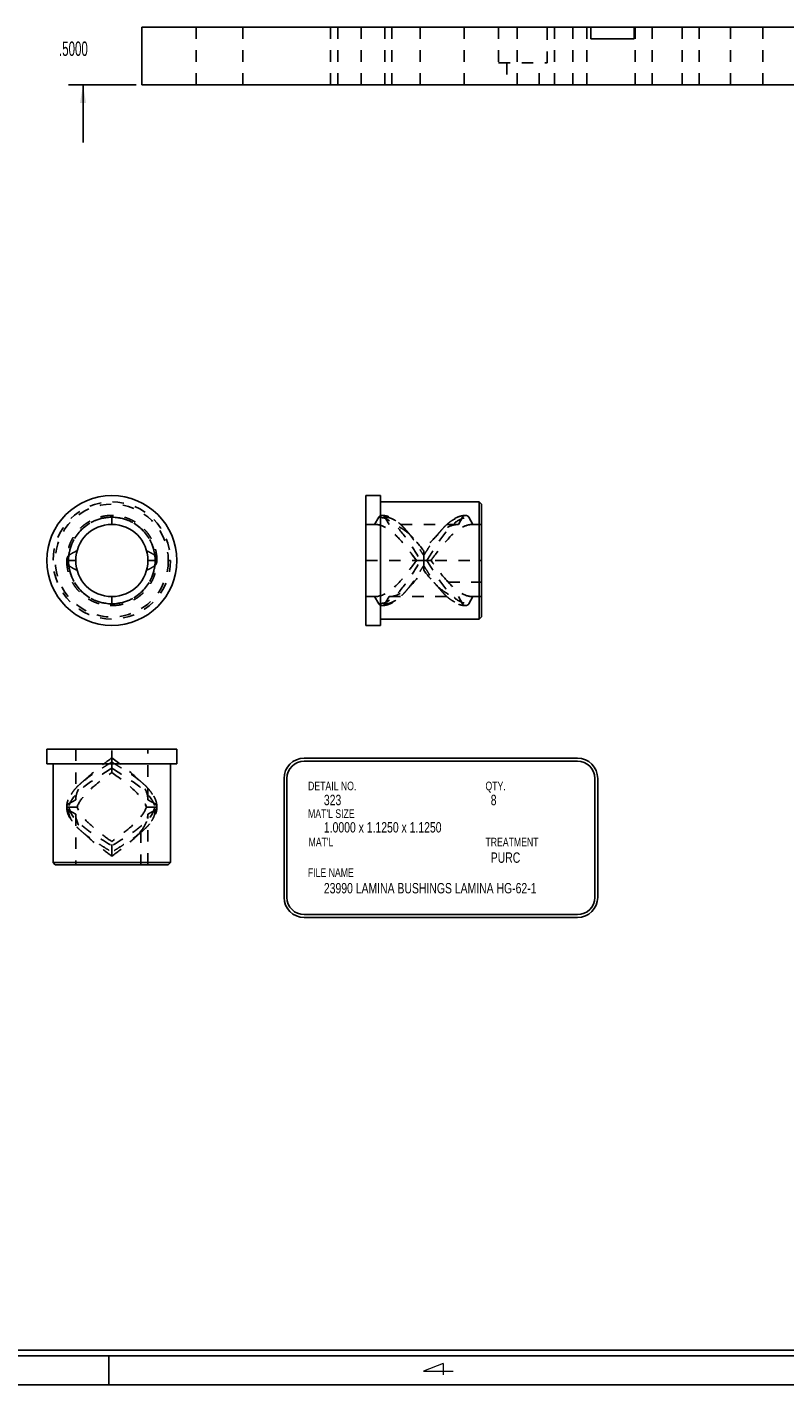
# Model space of a CAD drawing. Header units: inches. Extents: x 220 to 877, y 4 to 174.
# Tile 485 of 656: x 519 to 525, y 63 to 75. Entities that reach past the tile are written whole.
import ezdxf

# ---------------------------------------------------------------- set-up
doc = ezdxf.new("R2010")
doc.units = ezdxf.units.IN
doc.header["$LTSCALE"] = 0.5
doc.header["$MEASUREMENT"] = 0
doc.linetypes.add('HIDDEN', pattern=[0.225, 0.15, -0.075])
for name, color, linetype in [('SID-M-D', 42, 'Continuous'), ('SID-M-H', 4, 'HIDDEN'), ('SID-M-S', 105, 'Continuous')]:
    doc.layers.add(name, color=color, linetype=linetype)
doc.styles.add('R', font='ROMAND.SHX')
doc.styles.add('SLDTEXTSTYLE0', font='TXT', dxfattribs={"width": 0.595745})

# ---------------------------------------------------------------- blocks, each defined once
blk = doc.blocks.new('*U9')
at = {"layer": 'SID-M-S'}
for p, q in [((-34, -0.25), (0, -0.25)), ((-34, -0.3), (0, -0.3)), ((-23, -0.3), (-23, -0.55)), ((-34, -0.55), (0, -0.55))]:
    blk.add_line(p, q, dxfattribs=at)
at = {"layer": 'SID-M-D', "style": 'R', "width": 4}
blk.add_text('4', height=0.1, dxfattribs=at).set_placement((-20.327, -0.464))

msp = doc.modelspace()

# ---------------------------------------------------------------- linework, layer by layer
at = {"layer": 'SID-M-D'}
for p, q in [((519.64731, 74.01522), (519.06278, 74.01522)), ((519.18778, 74.01522), (519.18778, 73.51522)), ((521.10368, 68.18108), (523.46966, 68.18108)), ((521.10368, 68.15608), (523.46966, 68.15608)), ((520.92868, 68.00608), (520.92868, 66.97556)), ((520.95368, 68.00608), (520.95368, 66.97556)), ((523.61966, 68.00608), (523.61966, 66.97556)), ((523.64466, 68.00608), (523.64466, 66.97556)), ((521.10368, 66.82556), (523.46966, 66.82556)), ((521.10368, 66.80056), (523.46966, 66.80056))]:
    msp.add_line(p, q, dxfattribs=at)
for centre, radius, start, end in [((521.10368, 68.00608), 0.175, 90, 180), ((521.10368, 68.00608), 0.15, 90, 180), ((523.46966, 68.00608), 0.175, 0, 90), ((523.46966, 68.00608), 0.15, 0, 90), ((521.10368, 66.97556), 0.175, 180, 270), ((521.10368, 66.97556), 0.15, 180, 270), ((523.46966, 66.97556), 0.15, 270, 0), ((523.46966, 66.97556), 0.175, 270, 0)]:
    msp.add_arc(centre, radius, start, end, dxfattribs=at)
msp.add_solid([(519.18778, 74.01522), (519.16178, 73.85922), (519.21378, 73.85922)], dxfattribs=at)
at = {"layer": 'SID-M-H'}
for p, q in [((520.16619, 74.51522), (520.16619, 74.01522)), ((520.16631, 74.51522), (520.16631, 74.01522)), ((520.57231, 74.01522), (520.57231, 74.51522)), ((520.57244, 74.01522), (520.57244, 74.51522)), ((521.33181, 74.51522), (521.33181, 74.01522)), ((521.39431, 74.51522), (521.39431, 74.01522)), ((521.59731, 74.51522), (521.59731, 74.01522)), ((521.80031, 74.01522), (521.80031, 74.51522)), ((521.86281, 74.01522), (521.86281, 74.51522)), ((522.10731, 74.51522), (522.10731, 74.01522)), ((522.48731, 74.01522), (522.48731, 74.51522)), ((522.78631, 74.51522), (522.78631, 74.20522)), ((522.94731, 74.01522), (522.94731, 74.51522)), ((523.20831, 74.20522), (523.20831, 74.51522)), ((523.26931, 74.51522), (523.26931, 74.01522)), ((523.42856, 74.51522), (523.42856, 74.01522)), ((523.55031, 74.01522), (523.55031, 74.51522)), ((523.96931, 74.51522), (523.96931, 74.01522)), ((524.11606, 74.01522), (524.11606, 74.51522)), ((524.37531, 74.01522), (524.37531, 74.51522)), ((524.52231, 74.51522), (524.52231, 74.01522)), ((524.79431, 74.51522), (524.79431, 74.01522)), ((525.07531, 74.01522), (525.07531, 74.51522)), ((522.78631, 74.20522), (523.20831, 74.20522)), ((522.85681, 74.20522), (522.85681, 74.01522)), ((523.13781, 74.01522), (523.13781, 74.20522)), ((519.43726, 70.28469), (519.43726, 70.20669)), ((521.7483, 70.26913), (521.71225, 70.20669)), ((521.83825, 70.20669), (521.8022, 70.26913)), ((522.47408, 70.26913), (522.43803, 70.20669)), ((522.56403, 70.20669), (522.52798, 70.26913)), ((521.71225, 70.20669), (521.63814, 70.20669)), ((522.43803, 70.20669), (521.83825, 70.20669)), ((522.63814, 70.20669), (522.56403, 70.20669)), ((522.04529, 70.08895), (522.0482, 70.08577)), ((522.22829, 70.08602), (522.23763, 70.09618)), ((518.87476, 69.89404), (518.87476, 69.89404)), ((518.92906, 69.89404), (518.92906, 69.89404)), ((519.12472, 69.89403), (519.0623, 69.89403)), ((519.7498, 69.89404), (519.81222, 69.89404)), ((519.92646, 69.89404), (519.94546, 69.89404)), ((521.63814, 69.89404), (522.61914, 69.89404)), ((522.07514, 69.89403), (522.04241, 69.93816)), ((522.07514, 69.89404), (522.11119, 69.89404)), ((522.07514, 69.89403), (522.11119, 69.89403)), ((522.20114, 69.89404), (522.16509, 69.89404)), ((522.20114, 69.89403), (522.16509, 69.89403)), ((522.20653, 69.90131), (522.20114, 69.89404)), ((522.20114, 69.89403), (522.2077, 69.88518)), ((519.68761, 69.70675), (519.68761, 69.70675)), ((522.04815, 69.70224), (522.04529, 69.69912)), ((522.34042, 69.71704), (522.36155, 69.69443)), ((522.34952, 69.70675), (522.63814, 69.70675)), ((519.43726, 69.50339), (519.43726, 69.58139)), ((521.63814, 69.58139), (521.71225, 69.58139)), ((521.7483, 69.51895), (521.71225, 69.58139)), ((521.83825, 69.58139), (521.8022, 69.51895)), ((521.83825, 69.58139), (522.43803, 69.58139)), ((522.47408, 69.51895), (522.43803, 69.58139)), ((522.56403, 69.58139), (522.52798, 69.51895)), ((522.56403, 69.58139), (522.63814, 69.58139)), ((519.12461, 68.2581), (519.12461, 67.8211)), ((519.43726, 68.14794), (519.43726, 68.2581)), ((519.74991, 67.8211), (519.74991, 68.2581)), ((519.43726, 68.05799), (519.43726, 68.14794)), ((519.62862, 68.03133), (519.64061, 68.0201)), ((519.63632, 68.02476), (519.62891, 68.03164)), ((519.0471, 67.7637), (519.04686, 67.75782)), ((519.12472, 67.8211), (519.0623, 67.78505)), ((519.73836, 67.7581), (519.72971, 67.77697)), ((519.7498, 67.8211), (519.81222, 67.78505)), ((519.82754, 67.75815), (519.82761, 67.76222)), ((519.04699, 67.75804), (519.0469, 67.75368)), ((519.12472, 67.6951), (519.0623, 67.73115)), ((519.12461, 67.6951), (519.12461, 67.2581)), ((519.7498, 67.6951), (519.74656, 67.66163)), ((519.7498, 67.6951), (519.81222, 67.73115)), ((519.74991, 67.2581), (519.74991, 67.6951)), ((519.69385, 67.55511), (519.67657, 67.5342)), ((519.68761, 67.54672), (519.68761, 67.2581)), ((519.43726, 67.33221), (519.43726, 67.45821)), ((519.63145, 67.48722), (519.62992, 67.48582))]:
    msp.add_line(p, q, dxfattribs=at)
for radius in [0.5082, 0.4892]:
    msp.add_circle((519.43726, 69.89404), radius, dxfattribs=at)
for centre, start, end in [((521.77525, 70.25357), 30, 150), ((522.50103, 70.25357), 30, 150), ((521.77525, 69.53451), 210, 330), ((522.50103, 69.53451), 210, 330)]:
    msp.add_arc(centre, 0.03112, start, end, dxfattribs=at)
for points, knots in [([(519.43726, 70.28469), (519.42242, 70.28418), (519.3938, 70.28322), (519.353, 70.276), (519.31619, 70.26591), (519.28348, 70.25354), (519.25483, 70.23985), (519.23011, 70.22559), (519.20912, 70.21142), (519.19137, 70.19776), (519.1758, 70.18438), (519.16146, 70.17075), (519.14774, 70.15633), (519.13023, 70.13596), (519.11008, 70.10854), (519.08926, 70.07302), (519.07225, 70.03521), (519.05937, 69.9957), (519.05097, 69.95505), (519.04686, 69.92099), (519.04719, 69.90064), (519.04729, 69.89412)], [0, 0, 0, 0, 0.07257934, 0.13995719, 0.20212744, 0.25907596, 0.3107963, 0.35729217, 0.39857366, 0.434649, 0.4668095, 0.49897489, 0.53141368, 0.56412367, 0.63032986, 0.69757668, 0.7651911, 0.83281253, 0.90045738, 0.96811237, 1, 1, 1, 1]), ([(519.0623, 69.89404), (519.06227, 69.91859), (519.07169, 70.01675), (519.14422, 70.15231), (519.28998, 70.2496), (519.38816, 70.26912), (519.43726, 70.26913)], [0.5, 0.5, 0.5, 0.5, 0.5625, 0.75, 0.875, 1, 1, 1, 1]), ([(519.43726, 70.26913), (519.36361, 70.26912), (519.21649, 70.22446), (519.08639, 70.06593), (519.06237, 69.94312), (519.0623, 69.89403)], [0, 0, 0, 0, 0.1875, 0.375, 0.5, 0.5, 0.5, 0.5]), ([(519.06478, 69.93769), (519.06593, 69.94758), (519.07887, 70.03017), (519.14422, 70.15231), (519.28998, 70.2496), (519.38816, 70.26912), (519.43726, 70.26913)], [0.53713249, 0.53713249, 0.53713249, 0.53713249, 0.5625, 0.75, 0.875, 1, 1, 1, 1]), ([(519.43726, 70.26913), (519.36361, 70.26912), (519.21649, 70.22446), (519.09605, 70.0777), (519.06888, 69.97197), (519.06488, 69.93769)], [0, 0, 0, 0, 0.1875, 0.375, 0.46286751, 0.46286751, 0.46286751, 0.46286751]), ([(519.82723, 69.8942), (519.82732, 69.90142), (519.82756, 69.92247), (519.82322, 69.9572), (519.81462, 69.99765), (519.80183, 70.03624), (519.78564, 70.07208), (519.76918, 70.10055), (519.75397, 70.12282), (519.73997, 70.14109), (519.72292, 70.16079), (519.70114, 70.1826), (519.67556, 70.2042), (519.64637, 70.22464), (519.61397, 70.24309), (519.58014, 70.25811), (519.54582, 70.26967), (519.51191, 70.27789), (519.47543, 70.28356), (519.4502, 70.2843), (519.43726, 70.28469)], [0, 0, 0, 0, 0.03528675, 0.10295712, 0.17061537, 0.23744144, 0.30150342, 0.3627397, 0.39813062, 0.43335341, 0.47531689, 0.52552543, 0.58396521, 0.6389538, 0.69967233, 0.76613976, 0.81977211, 0.87663144, 0.93670771, 1, 1, 1, 1]), ([(519.81222, 69.89404), (519.81226, 69.91859), (519.80284, 70.01675), (519.73031, 70.15231), (519.58454, 70.2496), (519.48636, 70.26912), (519.43726, 70.26913)], [0.5, 0.5, 0.5, 0.5, 0.5625, 0.75, 0.875, 1, 1, 1, 1]), ([(519.80974, 69.93769), (519.8086, 69.94758), (519.79566, 70.03017), (519.73031, 70.15231), (519.58454, 70.2496), (519.48636, 70.26912), (519.43726, 70.26913)], [0.53713249, 0.53713249, 0.53713249, 0.53713249, 0.5625, 0.75, 0.875, 1, 1, 1, 1]), ([(519.43726, 70.26913), (519.51091, 70.26912), (519.65803, 70.22446), (519.77847, 70.0777), (519.80564, 69.97197), (519.80965, 69.93769)], [0, 0, 0, 0, 0.1875, 0.375, 0.46286751, 0.46286751, 0.46286751, 0.46286751]), ([(519.43726, 70.26913), (519.51091, 70.26912), (519.65803, 70.22446), (519.78814, 70.06593), (519.81216, 69.94312), (519.81222, 69.89403)], [0, 0, 0, 0, 0.1875, 0.375, 0.5, 0.5, 0.5, 0.5]), ([(521.7483, 70.26913), (521.79366, 70.26912), (521.88438, 70.22446), (522.00534, 70.06593), (522.08095, 69.94312), (522.11119, 69.89403)], [0, 0, 0, 0, 0.1875, 0.375, 0.5, 0.5, 0.5, 0.5]), ([(521.99094, 70.15068), (521.98497, 70.15756), (521.97267, 70.17175), (521.95393, 70.19125), (521.93457, 70.20994), (521.91535, 70.22672), (521.8971, 70.24076), (521.87987, 70.25221), (521.86452, 70.26096), (521.85001, 70.26799), (521.83854, 70.27265), (521.82856, 70.2761), (521.8192, 70.2789), (521.80716, 70.28173), (521.79219, 70.28415), (521.78122, 70.2845), (521.77525, 70.28469)], [0, 0, 0, 0, 0.0808557, 0.16678674, 0.25741601, 0.35250769, 0.44480579, 0.52528318, 0.60131106, 0.66387867, 0.7265067, 0.75764585, 0.79857625, 0.8525986, 0.91974096, 1, 1, 1, 1]), ([(521.8022, 70.26913), (521.81265, 70.26844), (521.83355, 70.26706), (521.8649, 70.25629), (521.89625, 70.23935), (521.9269, 70.21698), (521.94709, 70.19742), (521.95683, 70.18799)], [0, 0, 0, 0, 0.2027932, 0.40561977, 0.60843073, 0.81115069, 1, 1, 1, 1]), ([(522.16509, 69.89404), (522.18021, 69.91859), (522.24069, 70.01675), (522.33141, 70.15231), (522.43725, 70.2496), (522.49774, 70.26912), (522.52798, 70.26913)], [0.5, 0.5, 0.5, 0.5, 0.5625, 0.75, 0.875, 1, 1, 1, 1]), ([(522.50102, 70.28469), (522.49497, 70.28449), (522.48388, 70.28414), (522.46877, 70.2817), (522.45599, 70.27869), (522.44537, 70.27545), (522.43617, 70.27211), (522.42831, 70.26888), (522.42086, 70.2655), (522.41345, 70.26182), (522.4057, 70.25764), (522.39578, 70.25181), (522.38347, 70.24376), (522.36854, 70.2327), (522.35176, 70.21879), (522.33197, 70.2008), (522.30946, 70.17838), (522.29364, 70.16025), (522.28536, 70.15077)], [0, 0, 0, 0, 0.08136576, 0.14921379, 0.20353857, 0.25360097, 0.29222948, 0.32791554, 0.36081719, 0.39472329, 0.43131407, 0.47059363, 0.53704848, 0.61004013, 0.69116715, 0.7835669, 0.88682968, 1, 1, 1, 1]), ([(522.32797, 70.19643), (522.33725, 70.20498), (522.35639, 70.22259), (522.38539, 70.24274), (522.41495, 70.25782), (522.44451, 70.26732), (522.46422, 70.26853), (522.47408, 70.26913)], [0, 0, 0, 0, 0.190685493, 0.393019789, 0.595345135, 0.797679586, 1, 1, 1, 1]), ([(521.71225, 70.20669), (521.74668, 70.20669), (521.78112, 70.19609), (521.81556, 70.17594), (521.84994, 70.15582), (521.88431, 70.12621), (521.91868, 70.08995), (521.95309, 70.05367), (521.98749, 70.01078), (522.0219, 69.96545), (522.03964, 69.94207), (522.05739, 69.91805), (522.07514, 69.89404)], [0, 0, 0, 0, 0.142351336, 0.142351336, 0.142351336, 0.284434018, 0.284434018, 0.284434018, 0.426644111, 0.426644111, 0.426644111, 0.5, 0.5, 0.5, 0.5]), ([(522.13814, 69.97824), (522.10374, 70.02307), (522.06934, 70.06503), (522.03495, 70.10004), (522.00049, 70.13513), (521.96602, 70.1632), (521.93156, 70.18153), (521.90046, 70.19807), (521.86935, 70.20669), (521.83825, 70.20669)], [-0.413196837, -0.413196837, -0.413196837, -0.413196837, -0.271020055, -0.271020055, -0.271020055, -0.128572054, -0.128572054, -0.128572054, 0, 0, 0, 0]), ([(521.99063, 70.15102), (522.00038, 70.13909), (522.01999, 70.11512), (522.04944, 70.07445), (522.07901, 70.03096), (522.10858, 69.98515), (522.12828, 69.95351), (522.13814, 69.93769)], [0, 0, 0, 0, 0.19838873, 0.39882275, 0.59917466, 0.79954766, 1, 1, 1, 1]), ([(521.99086, 70.15073), (522.00054, 70.1389), (522.02006, 70.11502), (522.04944, 70.07445), (522.07901, 70.03097), (522.10858, 69.98515), (522.12828, 69.95351), (522.13814, 69.93769)], [0, 0, 0, 0, 0.1971295, 0.39787838, 0.59854501, 0.79923277, 1, 1, 1, 1]), ([(522.04841, 70.086), (522.04468, 70.08998), (522.03371, 70.10165), (522.01452, 70.12307), (521.99921, 70.14099), (521.99095, 70.15066)], [0, 0, 0, 0, 0.19212236, 0.56430005, 1, 1, 1, 1]), ([(522.43803, 70.20669), (522.40779, 70.20668), (522.3473, 70.19041), (522.24734, 70.11382), (522.17762, 70.02958), (522.13814, 69.97819)], [-1, -1, -1, -1, -0.875, -0.75, -0.586803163, -0.586803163, -0.586803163, -0.586803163]), ([(522.13814, 69.93769), (522.14859, 69.95445), (522.1695, 69.98797), (522.20085, 70.03632), (522.2322, 70.08202), (522.26213, 70.12286), (522.28162, 70.14598), (522.29065, 70.15669)], [0, 0, 0, 0, 0.20548374, 0.41102624, 0.61666603, 0.82231357, 1, 1, 1, 1]), ([(522.20114, 69.89404), (522.21626, 69.9145), (522.27674, 69.99632), (522.36746, 70.10932), (522.4733, 70.19041), (522.53379, 70.20668), (522.56403, 70.20669)], [0.5, 0.5, 0.5, 0.5, 0.5625, 0.75, 0.875, 1, 1, 1, 1]), ([(522.28535, 70.15075), (522.27893, 70.14322), (522.26548, 70.12742), (522.24638, 70.10585), (522.23361, 70.0922), (522.22806, 70.08627)], [0, 0, 0, 0, 0.34020855, 0.7132977, 1, 1, 1, 1]), ([(519.04661, 69.89404), (519.04661, 69.89418), (519.04661, 69.89432), (519.04663, 69.89669), (519.04674, 69.89892), (519.04718, 69.90338), (519.04751, 69.9056), (519.04837, 69.90995), (519.0489, 69.91208), (519.05015, 69.9162), (519.05087, 69.91819), (519.05248, 69.92199), (519.05337, 69.92381), (519.0553, 69.92721), (519.05634, 69.92882), (519.05854, 69.93178), (519.0597, 69.93314), (519.06213, 69.9356), (519.06338, 69.9367), (519.06472, 69.93769)], [-0.0004205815, -0.0004205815, -0.0004205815, -0.0004205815, 0, 0, 0.0066952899, 0.0066952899, 0.0134258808, 0.0134258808, 0.0199948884, 0.0199948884, 0.0263325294, 0.0263325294, 0.0323805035, 0.0323805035, 0.0380960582, 0.0380960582, 0.043456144, 0.043456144, 0.0484613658, 0.0484613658, 0.0484613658, 0.0484613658]), ([(519.04661, 69.89404), (519.04661, 69.8939), (519.04661, 69.89376), (519.04663, 69.89138), (519.04674, 69.88915), (519.04718, 69.8847), (519.04751, 69.88247), (519.04837, 69.87812), (519.0489, 69.87599), (519.05015, 69.87188), (519.05087, 69.86988), (519.05248, 69.86609), (519.05337, 69.86427), (519.0553, 69.86086), (519.05634, 69.85925), (519.05854, 69.8563), (519.0597, 69.85493), (519.06213, 69.85247), (519.06338, 69.85137), (519.06472, 69.85038)], [-0.0004205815, -0.0004205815, -0.0004205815, -0.0004205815, 0, 0, 0.0066952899, 0.0066952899, 0.0134258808, 0.0134258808, 0.0199948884, 0.0199948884, 0.0263325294, 0.0263325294, 0.0323805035, 0.0323805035, 0.0380960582, 0.0380960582, 0.043456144, 0.043456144, 0.0484613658, 0.0484613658, 0.0484613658, 0.0484613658]), ([(519.04729, 69.89387), (519.04721, 69.88666), (519.04697, 69.8656), (519.05131, 69.83088), (519.0599, 69.79043), (519.0727, 69.75183), (519.08889, 69.716), (519.10535, 69.68752), (519.12055, 69.66526), (519.13456, 69.64698), (519.15161, 69.62728), (519.17338, 69.60548), (519.19897, 69.58387), (519.22815, 69.56343), (519.26055, 69.54498), (519.29439, 69.52997), (519.3287, 69.5184), (519.36262, 69.51018), (519.3991, 69.50451), (519.42432, 69.50377), (519.43726, 69.50339)], [0, 0, 0, 0, 0.03528675, 0.10295712, 0.17061537, 0.23744144, 0.30150342, 0.3627397, 0.39813062, 0.43335341, 0.47531689, 0.52552543, 0.58396521, 0.6389538, 0.69967233, 0.76613976, 0.81977211, 0.87663144, 0.93670771, 1, 1, 1, 1]), ([(519.0623, 69.89403), (519.06227, 69.86948), (519.07169, 69.77133), (519.14422, 69.63576), (519.28998, 69.53847), (519.38816, 69.51895), (519.43726, 69.51895)], [0.5, 0.5, 0.5, 0.5, 0.5625, 0.75, 0.875, 1, 1, 1, 1]), ([(519.43726, 69.51895), (519.36361, 69.51896), (519.21649, 69.56362), (519.08639, 69.72214), (519.06237, 69.84495), (519.0623, 69.89404)], [0, 0, 0, 0, 0.1875, 0.375, 0.5, 0.5, 0.5, 0.5]), ([(519.06472, 69.93769), (519.076, 69.94603), (519.08777, 69.9537), (519.11167, 69.96722), (519.12375, 69.97313), (519.13617, 69.97824)], [-0.082360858, -0.082360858, -0.082360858, -0.082360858, -0.0402890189, -0.0402890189, 0, 0, 0, 0]), ([(519.43726, 69.51895), (519.51091, 69.51896), (519.65803, 69.56362), (519.78814, 69.72214), (519.81216, 69.84495), (519.81222, 69.89404)], [0, 0, 0, 0, 0.1875, 0.375, 0.5, 0.5, 0.5, 0.5]), ([(519.81222, 69.89403), (519.81226, 69.86948), (519.80284, 69.77133), (519.73031, 69.63576), (519.58454, 69.53847), (519.48636, 69.51895), (519.43726, 69.51895)], [0.5, 0.5, 0.5, 0.5, 0.5625, 0.75, 0.875, 1, 1, 1, 1]), ([(519.43726, 69.50339), (519.4521, 69.50389), (519.48073, 69.50486), (519.52153, 69.51208), (519.55834, 69.52216), (519.59105, 69.53454), (519.61969, 69.54822), (519.64441, 69.56248), (519.6654, 69.57665), (519.68315, 69.59031), (519.69872, 69.60369), (519.71307, 69.61732), (519.72678, 69.63174), (519.7443, 69.65211), (519.76445, 69.67953), (519.78527, 69.71505), (519.80228, 69.75286), (519.81516, 69.79237), (519.82355, 69.83303), (519.82767, 69.86708), (519.82734, 69.88744), (519.82723, 69.89396)], [0, 0, 0, 0, 0.07257934, 0.13995719, 0.20212744, 0.25907596, 0.3107963, 0.35729217, 0.39857366, 0.434649, 0.4668095, 0.49897489, 0.53141368, 0.56412367, 0.63032986, 0.69757668, 0.7651911, 0.83281253, 0.90045738, 0.96811237, 1, 1, 1, 1]), ([(519.8098, 69.93769), (519.79852, 69.94603), (519.78676, 69.9537), (519.76286, 69.96722), (519.75078, 69.97313), (519.73836, 69.97824)], [-0.082360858, -0.082360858, -0.082360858, -0.082360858, -0.0402890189, -0.0402890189, 0, 0, 0, 0]), ([(519.82791, 69.89404), (519.82791, 69.89418), (519.82791, 69.89432), (519.8279, 69.89669), (519.82778, 69.89892), (519.82734, 69.90338), (519.82701, 69.9056), (519.82615, 69.90995), (519.82563, 69.91208), (519.82437, 69.9162), (519.82366, 69.91819), (519.82204, 69.92199), (519.82116, 69.92381), (519.81922, 69.92721), (519.81819, 69.92882), (519.81598, 69.93178), (519.81482, 69.93314), (519.8124, 69.9356), (519.81114, 69.9367), (519.8098, 69.93769)], [-0.0004205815, -0.0004205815, -0.0004205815, -0.0004205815, 0, 0, 0.0066952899, 0.0066952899, 0.0134258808, 0.0134258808, 0.0199948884, 0.0199948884, 0.0263325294, 0.0263325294, 0.0323805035, 0.0323805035, 0.0380960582, 0.0380960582, 0.043456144, 0.043456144, 0.0484613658, 0.0484613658, 0.0484613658, 0.0484613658]), ([(519.82791, 69.89404), (519.82791, 69.8939), (519.82791, 69.89376), (519.8279, 69.89138), (519.82778, 69.88915), (519.82734, 69.8847), (519.82701, 69.88247), (519.82615, 69.87812), (519.82563, 69.87599), (519.82437, 69.87188), (519.82366, 69.86988), (519.82204, 69.86609), (519.82116, 69.86427), (519.81922, 69.86086), (519.81819, 69.85925), (519.81598, 69.8563), (519.81482, 69.85493), (519.8124, 69.85247), (519.81114, 69.85137), (519.8098, 69.85038)], [-0.0004205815, -0.0004205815, -0.0004205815, -0.0004205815, 0, 0, 0.0066952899, 0.0066952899, 0.0134258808, 0.0134258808, 0.0199948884, 0.0199948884, 0.0263325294, 0.0263325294, 0.0323805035, 0.0323805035, 0.0380960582, 0.0380960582, 0.043456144, 0.043456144, 0.0484613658, 0.0484613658, 0.0484613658, 0.0484613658]), ([(522.07514, 69.89404), (522.0449, 69.85312), (521.96929, 69.75076), (521.84833, 69.61862), (521.75761, 69.5814), (521.71225, 69.58139)], [-0.5, -0.5, -0.5, -0.5, -0.375, -0.1875, 0, 0, 0, 0]), ([(521.7483, 69.51895), (521.79366, 69.51896), (521.88438, 69.56362), (522.00534, 69.72214), (522.08095, 69.84495), (522.11119, 69.89404)], [0, 0, 0, 0, 0.1875, 0.375, 0.5, 0.5, 0.5, 0.5]), ([(522.04241, 69.84991), (522.04267, 69.85026), (522.05358, 69.86469), (522.06449, 69.87954), (522.07514, 69.89404)], [0, 0, 0, 0, 0.02416229, 1, 1, 1, 1]), ([(522.13814, 69.93769), (522.13814, 69.94603), (522.13814, 69.9537), (522.13814, 69.96722), (522.13814, 69.97313), (522.13814, 69.97824)], [-0.082360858, -0.082360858, -0.082360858, -0.082360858, -0.0402890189, -0.0402890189, 0, 0, 0, 0]), ([(522.13814, 69.89404), (522.13814, 69.89418), (522.13814, 69.89432), (522.13814, 69.89669), (522.13814, 69.89892), (522.13814, 69.90338), (522.13814, 69.9056), (522.13814, 69.90995), (522.13814, 69.91208), (522.13814, 69.9162), (522.13814, 69.91819), (522.13814, 69.92199), (522.13814, 69.92381), (522.13814, 69.92721), (522.13814, 69.92882), (522.13814, 69.93178), (522.13814, 69.93314), (522.13814, 69.9356), (522.13814, 69.9367), (522.13814, 69.93769)], [-0.0004205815, -0.0004205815, -0.0004205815, -0.0004205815, 0, 0, 0.0066952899, 0.0066952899, 0.0134258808, 0.0134258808, 0.0199948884, 0.0199948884, 0.0263325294, 0.0263325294, 0.0323805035, 0.0323805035, 0.0380960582, 0.0380960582, 0.043456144, 0.043456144, 0.0484613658, 0.0484613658, 0.0484613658, 0.0484613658]), ([(522.13814, 69.89404), (522.13814, 69.8939), (522.13814, 69.89376), (522.13814, 69.89138), (522.13814, 69.88915), (522.13814, 69.8847), (522.13814, 69.88247), (522.13814, 69.87812), (522.13814, 69.87599), (522.13814, 69.87188), (522.13814, 69.86988), (522.13814, 69.86609), (522.13814, 69.86427), (522.13814, 69.86086), (522.13814, 69.85925), (522.13814, 69.8563), (522.13814, 69.85493), (522.13814, 69.85247), (522.13814, 69.85137), (522.13814, 69.85038)], [-0.0004205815, -0.0004205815, -0.0004205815, -0.0004205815, 0, 0, 0.0066952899, 0.0066952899, 0.0134258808, 0.0134258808, 0.0199948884, 0.0199948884, 0.0263325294, 0.0263325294, 0.0323805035, 0.0323805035, 0.0380960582, 0.0380960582, 0.043456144, 0.043456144, 0.0484613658, 0.0484613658, 0.0484613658, 0.0484613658]), ([(522.16509, 69.89403), (522.18021, 69.86948), (522.24069, 69.77133), (522.33141, 69.63576), (522.43725, 69.53847), (522.49774, 69.51895), (522.52798, 69.51895)], [0.5, 0.5, 0.5, 0.5, 0.5625, 0.75, 0.875, 1, 1, 1, 1]), ([(522.34952, 69.70675), (522.3178, 69.74113), (522.28609, 69.78084), (522.25438, 69.82262), (522.23663, 69.846), (522.21888, 69.87002), (522.20114, 69.89404)], [-0.704444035, -0.704444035, -0.704444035, -0.704444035, -0.573355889, -0.573355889, -0.573355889, -0.5, -0.5, -0.5, -0.5]), ([(519.06472, 69.85038), (519.076, 69.84204), (519.08777, 69.83437), (519.11167, 69.82085), (519.12375, 69.81494), (519.13617, 69.80983)], [-0.082360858, -0.082360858, -0.082360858, -0.082360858, -0.0402890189, -0.0402890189, 0, 0, 0, 0]), ([(519.06478, 69.85039), (519.06593, 69.8405), (519.07887, 69.7579), (519.14422, 69.63576), (519.28998, 69.53847), (519.38816, 69.51895), (519.43726, 69.51895)], [0.53713249, 0.53713249, 0.53713249, 0.53713249, 0.5625, 0.75, 0.875, 1, 1, 1, 1]), ([(519.43726, 69.51895), (519.36361, 69.51896), (519.21649, 69.56362), (519.09605, 69.71037), (519.06888, 69.8161), (519.06488, 69.85039)], [0, 0, 0, 0, 0.1875, 0.375, 0.46286751, 0.46286751, 0.46286751, 0.46286751]), ([(519.43726, 69.51895), (519.51091, 69.51896), (519.65803, 69.56362), (519.77847, 69.71037), (519.80564, 69.8161), (519.80965, 69.85039)], [0, 0, 0, 0, 0.1875, 0.375, 0.46286751, 0.46286751, 0.46286751, 0.46286751]), ([(519.80974, 69.85039), (519.8086, 69.8405), (519.79566, 69.7579), (519.73031, 69.63576), (519.58454, 69.53847), (519.48636, 69.51895), (519.43726, 69.51895)], [0.53713249, 0.53713249, 0.53713249, 0.53713249, 0.5625, 0.75, 0.875, 1, 1, 1, 1]), ([(519.8098, 69.85038), (519.79852, 69.84204), (519.78676, 69.83437), (519.76286, 69.82085), (519.75078, 69.81494), (519.73836, 69.80983)], [-0.082360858, -0.082360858, -0.082360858, -0.082360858, -0.0402890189, -0.0402890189, 0, 0, 0, 0]), ([(521.83825, 69.58139), (521.88361, 69.5814), (521.97433, 69.61862), (522.07429, 69.72782), (522.1289, 69.79778), (522.13814, 69.80983)], [0, 0, 0, 0, 0.1875, 0.375, 0.413196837, 0.413196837, 0.413196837, 0.413196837]), ([(521.9891, 69.63532), (521.98951, 69.63577), (521.99977, 69.64707), (522.01988, 69.67333), (522.04944, 69.71348), (522.07901, 69.75715), (522.10858, 69.80291), (522.12828, 69.83456), (522.13814, 69.85039)], [0, 0, 0, 0, 0.00821117, 0.20662605, 0.40500042, 0.60329352, 0.8016075, 1, 1, 1, 1]), ([(521.99063, 69.63705), (522.00038, 69.64898), (522.01999, 69.67295), (522.04944, 69.71362), (522.07901, 69.75711), (522.10858, 69.80292), (522.12828, 69.83456), (522.13814, 69.85039)], [0, 0, 0, 0, 0.198388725, 0.398822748, 0.599174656, 0.799547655, 1, 1, 1, 1]), ([(522.13814, 69.85039), (522.14859, 69.83363), (522.1695, 69.8001), (522.20085, 69.75176), (522.2322, 69.70605), (522.26269, 69.66447), (522.28274, 69.64071), (522.29234, 69.62933)], [0, 0, 0, 0, 0.20323491, 0.40652794, 0.6099172, 0.81331412, 1, 1, 1, 1]), ([(522.13814, 69.85038), (522.13814, 69.84204), (522.13814, 69.83437), (522.13814, 69.82085), (522.13814, 69.81494), (522.13814, 69.80983)], [-0.082360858, -0.082360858, -0.082360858, -0.082360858, -0.0402890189, -0.0402890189, 0, 0, 0, 0]), ([(522.13814, 69.80983), (522.17253, 69.765), (522.20693, 69.72305), (522.24133, 69.68803), (522.27579, 69.65295), (522.31025, 69.62488), (522.34471, 69.60655), (522.37582, 69.59), (522.40692, 69.58139), (522.43803, 69.58139)], [0.586803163, 0.586803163, 0.586803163, 0.586803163, 0.728979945, 0.728979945, 0.728979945, 0.871427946, 0.871427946, 0.871427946, 1, 1, 1, 1]), ([(521.99095, 69.63741), (521.99734, 69.64491), (522.01078, 69.66068), (522.02994, 69.68231), (522.0428, 69.69603), (522.04841, 69.70202)], [0, 0, 0, 0, 0.33772202, 0.71079314, 1, 1, 1, 1]), ([(522.22802, 69.70188), (522.23176, 69.6979), (522.24271, 69.68623), (522.26185, 69.66484), (522.27712, 69.64696), (522.28535, 69.63732)], [0, 0, 0, 0, 0.19262232, 0.56466807, 1, 1, 1, 1]), ([(522.23763, 69.6919), (522.23745, 69.69206), (522.23433, 69.69508), (522.23121, 69.69868), (522.22827, 69.70207)], [0, 0, 0, 0, 0.05634147, 1, 1, 1, 1]), ([(522.56403, 69.58139), (522.52959, 69.58139), (522.49515, 69.59198), (522.46071, 69.61213), (522.42634, 69.63225), (522.39196, 69.66187), (522.35759, 69.69812), (522.3549, 69.70096), (522.35221, 69.70384), (522.34952, 69.70675)], [-1, -1, -1, -1, -0.857648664, -0.857648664, -0.857648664, -0.715565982, -0.715565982, -0.715565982, -0.704444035, -0.704444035, -0.704444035, -0.704444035]), ([(521.77525, 69.50339), (521.78112, 69.50357), (521.79192, 69.50391), (521.8067, 69.50626), (521.81865, 69.50903), (521.82794, 69.51178), (521.83529, 69.51429), (521.84144, 69.51662), (521.84702, 69.51893), (521.85239, 69.52131), (521.85871, 69.5243), (521.86694, 69.52853), (521.87778, 69.53469), (521.89102, 69.54312), (521.90664, 69.55431), (521.92458, 69.5688), (521.94478, 69.58723), (521.96718, 69.60997), (521.98278, 69.62797), (521.99094, 69.6374)], [0, 0, 0, 0, 0.079067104, 0.145467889, 0.19919832, 0.240284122, 0.270970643, 0.298431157, 0.323874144, 0.347307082, 0.372412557, 0.411586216, 0.46224145, 0.524289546, 0.597609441, 0.682045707, 0.777414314, 0.88349787, 1, 1, 1, 1]), ([(521.8022, 69.51895), (521.81265, 69.51963), (521.83355, 69.52101), (521.8649, 69.53179), (521.89625, 69.54871), (521.92753, 69.5716), (521.94836, 69.5918), (521.95873, 69.60186)], [0, 0, 0, 0, 0.20032591, 0.40068479, 0.60102824, 0.80128181, 1, 1, 1, 1]), ([(522.28536, 69.63731), (522.29062, 69.6312), (522.30054, 69.6197), (522.31457, 69.60482), (522.32702, 69.59233), (522.33757, 69.5823), (522.34609, 69.57453), (522.35248, 69.56876), (522.3583, 69.56372), (522.36436, 69.55872), (522.37078, 69.55366), (522.37756, 69.54859), (522.3867, 69.54213), (522.39765, 69.53504), (522.40946, 69.5283), (522.41784, 69.52404), (522.42381, 69.52123), (522.42879, 69.519), (522.4357, 69.51615), (522.44608, 69.51234), (522.46049, 69.5081), (522.4795, 69.50425), (522.49343, 69.50369), (522.50102, 69.50339)], [0, 0, 0, 0, 0.07202544, 0.13577282, 0.19084997, 0.24212108, 0.28186748, 0.31123902, 0.33994139, 0.37007577, 0.40165254, 0.43468338, 0.46918104, 0.53373897, 0.59103765, 0.63589174, 0.65041207, 0.67227572, 0.7034455, 0.74395915, 0.81257366, 0.89792477, 1, 1, 1, 1]), ([(522.32673, 69.59273), (522.33643, 69.5838), (522.35598, 69.5658), (522.38539, 69.54532), (522.41495, 69.53026), (522.44451, 69.52075), (522.46422, 69.51955), (522.47408, 69.51895)], [0, 0, 0, 0, 0.19749364, 0.39812585, 0.59874919, 0.79938155, 1, 1, 1, 1]), ([(519.43726, 68.18399), (519.39066, 68.14955), (519.34408, 68.11511), (519.30206, 68.08067), (519.26011, 68.0463), (519.22276, 68.01193), (519.19361, 67.97755), (519.16443, 67.94315), (519.14351, 67.90874), (519.13288, 67.87434), (519.12739, 67.85659), (519.12461, 67.83885), (519.12461, 67.8211)], [0, 0, 0, 0, 0.142351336, 0.142351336, 0.142351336, 0.284434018, 0.284434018, 0.284434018, 0.426644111, 0.426644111, 0.426644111, 0.5, 0.5, 0.5, 0.5]), ([(519.43726, 68.14794), (519.42155, 68.13826), (519.39013, 68.11891), (519.34376, 68.08988), (519.29882, 68.06085), (519.25613, 68.03182), (519.21611, 68.00284), (519.19255, 67.98355), (519.18081, 67.97393)], [0, 0, 0, 0, 0.16686139, 0.33374813, 0.50063286, 0.6674563, 0.8342191, 1, 1, 1, 1]), ([(519.43726, 68.14794), (519.42155, 68.13826), (519.39013, 68.11891), (519.34376, 68.08988), (519.29882, 68.06085), (519.25613, 68.03182), (519.21615, 68.00287), (519.19263, 67.98361), (519.18092, 67.97402)], [0, 0, 0, 0, 0.16694651, 0.33391838, 0.50088825, 0.6677968, 0.83464467, 1, 1, 1, 1]), ([(519.7498, 67.8211), (519.74975, 67.85134), (519.72973, 67.92694), (519.62128, 68.04791), (519.49865, 68.13863), (519.43726, 68.18399)], [-0.5, -0.5, -0.5, -0.5, -0.375, -0.1875, 0, 0, 0, 0]), ([(519.43726, 68.14794), (519.45297, 68.13826), (519.48439, 68.11891), (519.53078, 68.08988), (519.57567, 68.06085), (519.61853, 68.03182), (519.658, 68.00278), (519.68348, 67.98319), (519.69446, 67.97328), (519.69472, 67.97305)], [0, 0, 0, 0, 0.16602302, 0.33207126, 0.49811751, 0.66410278, 0.8300277, 0.99599488, 1, 1, 1, 1]), ([(519.43726, 68.09404), (519.36361, 68.04868), (519.21649, 67.95796), (519.09605, 67.84598), (519.06888, 67.77936), (519.06488, 67.7581)], [0, 0, 0, 0, 0.1875, 0.375, 0.46286751, 0.46286751, 0.46286751, 0.46286751]), ([(519.13617, 67.7581), (519.1487, 67.7925), (519.17141, 67.82689), (519.20208, 67.86129), (519.23281, 67.89575), (519.2715, 67.93021), (519.31438, 67.96467), (519.35309, 67.99578), (519.39517, 68.02688), (519.43726, 68.05799)], [-0.413196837, -0.413196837, -0.413196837, -0.413196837, -0.271020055, -0.271020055, -0.271020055, -0.128572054, -0.128572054, -0.128572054, 0, 0, 0, 0]), ([(519.24567, 68.03166), (519.24165, 68.02788), (519.22996, 68.01688), (519.20854, 67.99766), (519.19066, 67.98237), (519.18102, 67.97412)], [0, 0, 0, 0, 0.19449289, 0.56555152, 1, 1, 1, 1]), ([(519.43726, 68.09404), (519.51091, 68.04868), (519.65803, 67.95796), (519.77847, 67.84598), (519.80564, 67.77936), (519.80965, 67.7581)], [0, 0, 0, 0, 0.1875, 0.375, 0.46286751, 0.46286751, 0.46286751, 0.46286751]), ([(519.43726, 68.05799), (519.49865, 68.01263), (519.62128, 67.92191), (519.7109, 67.82194), (519.73494, 67.76734), (519.73829, 67.7581)], [0, 0, 0, 0, 0.1875, 0.375, 0.413196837, 0.413196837, 0.413196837, 0.413196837]), ([(519.6935, 67.97412), (519.68286, 67.98321), (519.66092, 68.00195), (519.64019, 68.02109), (519.62952, 68.03095)], [0, 0, 0, 0, 0.48518303, 1, 1, 1, 1]), ([(519.18101, 67.97411), (519.17159, 67.96592), (519.15338, 67.9501), (519.13027, 67.92718), (519.11113, 67.90615), (519.09581, 67.88714), (519.08406, 67.87059), (519.076, 67.85754), (519.07062, 67.84777), (519.06714, 67.84089), (519.06422, 67.83468), (519.0612, 67.82774), (519.05772, 67.81886), (519.05395, 67.80751), (519.05069, 67.79494), (519.04844, 67.78238), (519.04697, 67.77022), (519.04698, 67.76224), (519.04699, 67.75814)], [0, 0, 0, 0, 0.11460495, 0.22148866, 0.32009354, 0.41003506, 0.49074835, 0.55891145, 0.59718037, 0.62937381, 0.65548038, 0.68282331, 0.72320589, 0.77577563, 0.83628475, 0.89285173, 0.94490139, 1, 1, 1, 1]), ([(519.14726, 67.94355), (519.13716, 67.93329), (519.11658, 67.9124), (519.09292, 67.88085), (519.07541, 67.84891), (519.06442, 67.81698), (519.06301, 67.79569), (519.0623, 67.78505)], [0, 0, 0, 0, 0.19411628, 0.39555709, 0.59697245, 0.79847396, 1, 1, 1, 1]), ([(519.82768, 67.75816), (519.82771, 67.75884), (519.82804, 67.7663), (519.82638, 67.78169), (519.82262, 67.80089), (519.81757, 67.8168), (519.81352, 67.82732), (519.80992, 67.83556), (519.80635, 67.84302), (519.80218, 67.85101), (519.79684, 67.86033), (519.78978, 67.87153), (519.78079, 67.88434), (519.76947, 67.89889), (519.75586, 67.91477), (519.73884, 67.93275), (519.71815, 67.95279), (519.70199, 67.96678), (519.69352, 67.97411)], [0, 0, 0, 0, 0.009113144, 0.10042194, 0.206970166, 0.268057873, 0.315574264, 0.34960694, 0.379595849, 0.417963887, 0.460888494, 0.51116567, 0.57720936, 0.641707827, 0.716440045, 0.801233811, 0.895855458, 1, 1, 1, 1]), ([(519.7264, 67.94446), (519.73681, 67.9339), (519.75769, 67.91271), (519.78161, 67.88085), (519.79912, 67.84891), (519.8101, 67.81698), (519.81152, 67.79569), (519.81222, 67.78505)], [0, 0, 0, 0, 0.1987146, 0.399006, 0.5992721, 0.79962385, 1, 1, 1, 1]), ([(519.74646, 67.85472), (519.74662, 67.85416), (519.74979, 67.84295), (519.74985, 67.83174), (519.74991, 67.8211)], [0, 0, 0, 0, 0.05014346, 1, 1, 1, 1]), ([(519.04685, 67.75769), (519.04682, 67.75697), (519.04648, 67.74948), (519.04809, 67.73435), (519.0518, 67.71532), (519.05679, 67.69959), (519.06083, 67.68913), (519.06449, 67.68084), (519.06814, 67.67326), (519.07239, 67.66518), (519.07779, 67.65582), (519.08488, 67.64463), (519.09386, 67.63183), (519.10514, 67.6173), (519.11869, 67.60144), (519.13562, 67.58346), (519.15623, 67.56344), (519.17239, 67.54946), (519.18085, 67.54213)], [0, 0, 0, 0, 0.009785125, 0.101262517, 0.206195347, 0.266162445, 0.313350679, 0.347841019, 0.378528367, 0.417426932, 0.460606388, 0.510938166, 0.577041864, 0.641593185, 0.716371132, 0.801193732, 0.895828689, 1, 1, 1, 1]), ([(519.04661, 67.7581), (519.04661, 67.7581), (519.04661, 67.7581), (519.04663, 67.7581), (519.04674, 67.7581), (519.04718, 67.7581), (519.04751, 67.7581), (519.04837, 67.7581), (519.0489, 67.7581), (519.05015, 67.7581), (519.05087, 67.7581), (519.05248, 67.7581), (519.05337, 67.7581), (519.0553, 67.7581), (519.05634, 67.7581), (519.05854, 67.7581), (519.0597, 67.7581), (519.06213, 67.7581), (519.06338, 67.7581), (519.06472, 67.7581)], [-0.0004205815, -0.0004205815, -0.0004205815, -0.0004205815, 0, 0, 0.0066952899, 0.0066952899, 0.0134258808, 0.0134258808, 0.0199948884, 0.0199948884, 0.0263325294, 0.0263325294, 0.0323805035, 0.0323805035, 0.0380960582, 0.0380960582, 0.043456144, 0.043456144, 0.0484613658, 0.0484613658, 0.0484613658, 0.0484613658]), ([(519.0623, 67.73115), (519.06284, 67.72147), (519.06393, 67.70212), (519.0731, 67.67308), (519.08769, 67.64405), (519.10793, 67.61502), (519.13232, 67.58664), (519.15224, 67.56793), (519.16185, 67.5589)], [0, 0, 0, 0, 0.16852968, 0.33699375, 0.50550282, 0.67408937, 0.84269416, 1, 1, 1, 1]), ([(519.06472, 67.7581), (519.076, 67.7581), (519.08777, 67.7581), (519.11167, 67.7581), (519.12375, 67.7581), (519.13617, 67.7581)], [-0.082360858, -0.082360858, -0.082360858, -0.082360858, -0.0402890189, -0.0402890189, 0, 0, 0, 0]), ([(519.06478, 67.7581), (519.06593, 67.75196), (519.07887, 67.70046), (519.14422, 67.61872), (519.28998, 67.51288), (519.38816, 67.4524), (519.43726, 67.42216)], [0.53713249, 0.53713249, 0.53713249, 0.53713249, 0.5625, 0.75, 0.875, 1, 1, 1, 1]), ([(519.12472, 67.6951), (519.12469, 67.67998), (519.13254, 67.6195), (519.193, 67.52877), (519.3145, 67.42293), (519.39634, 67.36245), (519.43726, 67.33221)], [0.5, 0.5, 0.5, 0.5, 0.5625, 0.75, 0.875, 1, 1, 1, 1]), ([(519.43726, 67.45821), (519.39634, 67.48845), (519.3145, 67.54893), (519.19975, 67.64889), (519.15067, 67.71862), (519.13621, 67.7581)], [-1, -1, -1, -1, -0.875, -0.75, -0.586803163, -0.586803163, -0.586803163, -0.586803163]), ([(519.80974, 67.7581), (519.8086, 67.75196), (519.79566, 67.70046), (519.73031, 67.61872), (519.58454, 67.51288), (519.48636, 67.4524), (519.43726, 67.42216)], [0.53713249, 0.53713249, 0.53713249, 0.53713249, 0.5625, 0.75, 0.875, 1, 1, 1, 1]), ([(519.73836, 67.7581), (519.72582, 67.7237), (519.70312, 67.68931), (519.67245, 67.65491), (519.64172, 67.62045), (519.60303, 67.58599), (519.56014, 67.55152), (519.52143, 67.52042), (519.47936, 67.48931), (519.43726, 67.45821)], [0.586803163, 0.586803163, 0.586803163, 0.586803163, 0.728979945, 0.728979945, 0.728979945, 0.871427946, 0.871427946, 0.871427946, 1, 1, 1, 1]), ([(519.68761, 67.54672), (519.7133, 67.57843), (519.73184, 67.61014), (519.74165, 67.64186), (519.74713, 67.65961), (519.74991, 67.67735), (519.74991, 67.6951)], [-0.704444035, -0.704444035, -0.704444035, -0.704444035, -0.573355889, -0.573355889, -0.573355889, -0.5, -0.5, -0.5, -0.5]), ([(519.69368, 67.54213), (519.70309, 67.55031), (519.72127, 67.56612), (519.74428, 67.58902), (519.76332, 67.61003), (519.77858, 67.62902), (519.79032, 67.64556), (519.79844, 67.65864), (519.8039, 67.66847), (519.80746, 67.67544), (519.81044, 67.68175), (519.8135, 67.68874), (519.81698, 67.69757), (519.82071, 67.70878), (519.82392, 67.72118), (519.82613, 67.73359), (519.82759, 67.7458), (519.82755, 67.75386), (519.82754, 67.75806)], [0, 0, 0, 0, 0.11451398, 0.22131018, 0.31987069, 0.40981135, 0.49056847, 0.55898914, 0.59757525, 0.63020467, 0.65686958, 0.68458411, 0.72468059, 0.77631872, 0.8355891, 0.89146059, 0.94340365, 1, 1, 1, 1]), ([(519.81222, 67.73115), (519.81168, 67.72147), (519.8106, 67.70212), (519.80142, 67.67308), (519.78684, 67.64405), (519.76658, 67.61502), (519.74264, 67.58713), (519.72326, 67.5689), (519.71418, 67.56035)], [0, 0, 0, 0, 0.16996353, 0.3398609, 0.50980366, 0.67982455, 0.84986383, 1, 1, 1, 1]), ([(519.8098, 67.7581), (519.79852, 67.7581), (519.78676, 67.7581), (519.76286, 67.7581), (519.75078, 67.7581), (519.73836, 67.7581)], [-0.082360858, -0.082360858, -0.082360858, -0.082360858, -0.0402890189, -0.0402890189, 0, 0, 0, 0]), ([(519.82791, 67.7581), (519.82791, 67.7581), (519.82791, 67.7581), (519.8279, 67.7581), (519.82778, 67.7581), (519.82734, 67.7581), (519.82701, 67.7581), (519.82615, 67.7581), (519.82563, 67.7581), (519.82437, 67.7581), (519.82366, 67.7581), (519.82204, 67.7581), (519.82116, 67.7581), (519.81922, 67.7581), (519.81819, 67.7581), (519.81598, 67.7581), (519.81482, 67.7581), (519.8124, 67.7581), (519.81114, 67.7581), (519.8098, 67.7581)], [-0.0004205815, -0.0004205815, -0.0004205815, -0.0004205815, 0, 0, 0.0066952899, 0.0066952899, 0.0134258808, 0.0134258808, 0.0199948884, 0.0199948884, 0.0263325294, 0.0263325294, 0.0323805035, 0.0323805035, 0.0380960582, 0.0380960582, 0.043456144, 0.043456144, 0.0484613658, 0.0484613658, 0.0484613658, 0.0484613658]), ([(519.16871, 67.55285), (519.1783, 67.54454), (519.2002, 67.52559), (519.23971, 67.496), (519.28561, 67.46406), (519.33456, 67.43213), (519.38541, 67.40019), (519.41998, 67.3789), (519.43726, 67.36826)], [0, 0, 0, 0, 0.13496305, 0.30796894, 0.48098548, 0.65398799, 0.82699973, 1, 1, 1, 1]), ([(519.18086, 67.54212), (519.19156, 67.53299), (519.21346, 67.5143), (519.23416, 67.4952), (519.24476, 67.48542)], [0, 0, 0, 0, 0.48825323, 1, 1, 1, 1]), ([(519.70399, 67.5513), (519.69498, 67.54351), (519.67367, 67.52507), (519.63481, 67.496), (519.58892, 67.46406), (519.53997, 67.43213), (519.48911, 67.40019), (519.45455, 67.3789), (519.43726, 67.36826)], [0, 0, 0, 0, 0.12763553, 0.30210691, 0.47658903, 0.65105701, 0.82553428, 1, 1, 1, 1]), ([(519.43726, 67.33221), (519.48387, 67.36665), (519.53045, 67.40109), (519.57247, 67.43552), (519.61441, 67.4699), (519.65177, 67.50427), (519.68092, 67.53865), (519.6832, 67.54134), (519.68543, 67.54403), (519.68761, 67.54672)], [-1, -1, -1, -1, -0.857648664, -0.857648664, -0.857648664, -0.715565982, -0.715565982, -0.715565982, -0.704444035, -0.704444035, -0.704444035, -0.704444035]), ([(519.62963, 67.48521), (519.63347, 67.48883), (519.64498, 67.49964), (519.6662, 67.51864), (519.68404, 67.5339), (519.69366, 67.54212)], [0, 0, 0, 0, 0.18763456, 0.56199532, 1, 1, 1, 1])]:
    msp.add_open_spline(points, degree=3, knots=knots, dxfattribs=at)
for points in [[(519.0623, 69.89404), (519.0529, 69.89404), (519.04675, 69.89404), (519.04675, 69.89404)], [(519.81222, 69.89403), (519.82163, 69.89403), (519.82778, 69.89403), (519.82778, 69.89403)], [(522.11119, 69.89404), (522.11662, 69.89404), (522.12738, 69.89404), (522.13814, 69.89404)], [(522.11119, 69.89403), (522.11662, 69.89403), (522.12738, 69.89403), (522.13814, 69.89403)], [(522.16509, 69.89404), (522.15965, 69.89404), (522.1489, 69.89404), (522.13814, 69.89404)], [(522.16509, 69.89403), (522.15965, 69.89403), (522.1489, 69.89403), (522.13814, 69.89403)], [(519.0623, 67.78505), (519.0529, 67.77962), (519.04675, 67.76886), (519.04675, 67.7581)], [(519.81222, 67.78505), (519.82163, 67.77962), (519.82778, 67.76886), (519.82778, 67.7581)], [(519.0623, 67.73115), (519.0529, 67.73658), (519.04675, 67.74734), (519.04675, 67.7581)], [(519.81222, 67.73115), (519.82163, 67.73658), (519.82778, 67.74734), (519.82778, 67.7581)]]:
    msp.add_open_spline(points, degree=3, dxfattribs=at)
at = {"layer": 'SID-M-S'}
for p, q in [((519.69731, 74.51522), (519.69731, 74.01522)), ((519.69731, 74.51522), (523.58481, 74.51522)), ((523.58481, 74.41522), (523.58481, 74.51522)), ((523.95981, 74.51522), (523.58481, 74.51522)), ((523.95981, 74.41522), (523.95981, 74.51522)), ((523.95981, 74.51522), (533.50981, 74.51522)), ((523.58481, 74.41522), (523.95981, 74.41522)), ((519.69731, 74.01522), (537.69731, 74.01522)), ((521.76314, 70.45654), (521.63814, 70.45654)), ((521.63814, 69.33154), (521.63814, 70.45654)), ((521.76314, 70.45654), (521.76314, 69.33154)), ((522.61914, 70.40224), (521.76314, 70.40224)), ((522.63814, 70.38324), (522.61914, 70.40224)), ((522.61914, 70.40224), (522.61914, 69.38584)), ((522.63814, 69.40484), (522.63814, 70.38324)), ((522.63814, 69.89404), (522.61914, 69.89404)), ((521.63814, 69.33154), (521.76314, 69.33154)), ((521.76314, 69.38584), (522.61914, 69.38584)), ((522.61914, 69.38584), (522.63814, 69.40484)), ((518.87476, 68.2581), (518.87476, 68.1331)), ((518.87476, 68.2581), (519.99976, 68.2581)), ((519.99976, 68.1331), (519.99976, 68.2581)), ((519.99976, 68.1331), (518.87476, 68.1331)), ((518.92906, 68.1331), (518.92906, 67.2771)), ((519.94546, 67.2771), (519.94546, 68.1331)), ((518.92906, 67.2771), (518.94806, 67.2581)), ((519.94546, 67.2771), (518.92906, 67.2771)), ((518.94806, 67.2581), (519.92646, 67.2581)), ((519.92646, 67.2581), (519.94546, 67.2771))]:
    msp.add_line(p, q, dxfattribs=at)
for radius in [0.5625, 0.31265]:
    msp.add_circle((519.43726, 69.89404), radius, dxfattribs=at)

# ---------------------------------------------------------------- block references
at = {"layer": 'SID-M-D'}
msp.add_blockref('*U9', (542.41073, 63.30167), dxfattribs=at)

# ---------------------------------------------------------------- texts
at = {"layer": 'SID-M-D', "style": 'SLDTEXTSTYLE0', "width": 0.75}
for s, height, p in [('DETAIL NO.', 0.075, (521.13656, 67.90328)), ('QTY.', 0.075, (522.6728, 67.90328)), ('323', 0.09, (521.2735, 67.774)), ('8', 0.09, (522.71853, 67.774)), ("MAT'L SIZE", 0.075, (521.13656, 67.66318)), ('1.0000 x 1.1250 x 1.1250', 0.09, (521.2735, 67.5372)), ("MAT'L", 0.075, (521.14119, 67.41701)), ('TREATMENT', 0.075, (522.6728, 67.41701)), ('PURC', 0.09, (522.71853, 67.27489)), ('FILE NAME', 0.075, (521.13526, 67.15288)), ('23990 LAMINA BUSHINGS LAMINA HG-62-1', 0.09, (521.2735, 67.00986))]:
    msp.add_text(s, height=height, dxfattribs=at).set_placement(p)
at = {"layer": 'SID-M-D', "insert": (518.97997, 74.39082), "char_height": 0.125, "attachment_point": 1, "style": 'SLDTEXTSTYLE0'}
msp.add_mtext('.5000', dxfattribs=at)

doc.saveas('drawing.dxf')
